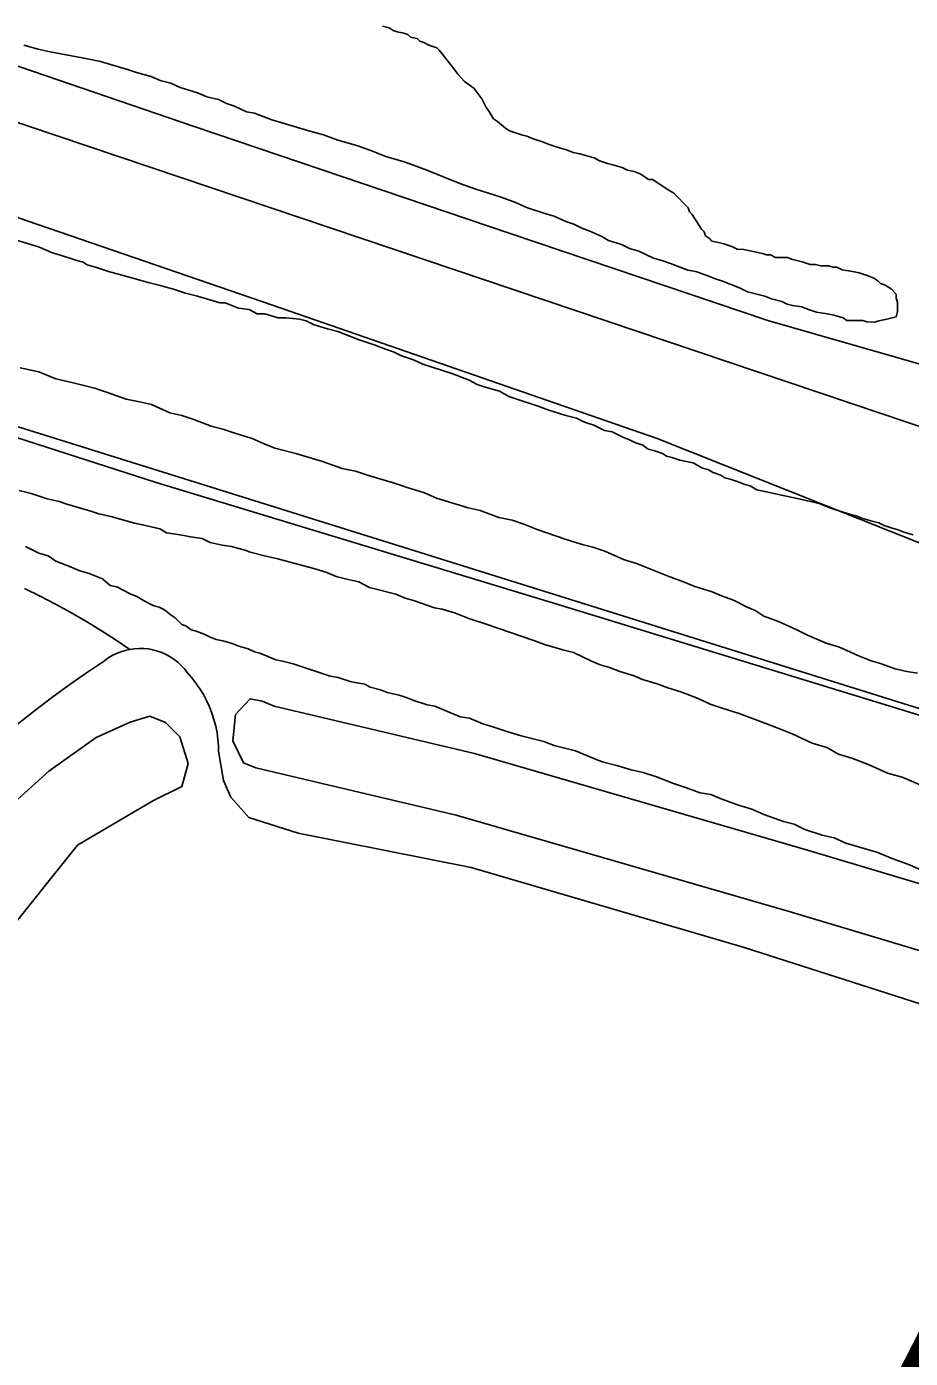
# Model space of a CAD drawing. Extents: x 3361039 to 3398939, y 576572 to 602007.
# Drawn here: x 3378206 to 3378684, y 584897 to 585616 of the extents above; entities that cross this region are included whole.
import ezdxf

# ---------------------------------------------------------------- set-up
doc = ezdxf.new("R2010")
doc.units = 0
for name, color, linetype in [('V-DTCH-CNTR', 7, 'Continuous'), ('V-RAIL-TRAK', 7, 'Continuous'), ('V-ROAD-CNTR', 7, 'Continuous'), ('V-SITE-VEGE', 7, 'Continuous'), ('V-SURV-IDEN', 7, 'Continuous'), ('V-TOPO-SHOR', 7, 'Continuous')]:
    doc.layers.add(name, color=color, linetype=linetype)

msp = doc.modelspace()

# ---------------------------------------------------------------- linework, layer by layer
at = {"layer": 'V-DTCH-CNTR'}
for points in [[(3378261.86, 585279.98), (3378254.07, 585285.23), (3378246.16, 585290.3), (3378238.14, 585295.19), (3378230, 585299.88), (3378221.75, 585304.39), (3378213.41, 585308.7), (3378204.96, 585312.82)], [(3378201.28, 585239.53), (3378210.39, 585246.74), (3378219.64, 585253.78), (3378229.02, 585260.64), (3378238.52, 585267.33), (3378248.15, 585273.83), (3378250.2, 585275.31), (3378252.37, 585276.61), (3378254.63, 585277.74), (3378256.98, 585278.68), (3378259.39, 585279.43), (3378261.86, 585279.98), (3378264.36, 585280.33), (3378266.89, 585280.48), (3378269.42, 585280.43), (3378271.93, 585280.17), (3378274.42, 585279.71), (3378276.86, 585279.06), (3378279.24, 585278.2), (3378281.54, 585277.16), (3378283.75, 585275.93), (3378285.86, 585274.54), (3378287.85, 585272.97), (3378289.7, 585271.25), (3378291.41, 585269.39), (3378292.96, 585267.4), (3378295.39, 585264.63), (3378297.65, 585261.73), (3378299.73, 585258.7), (3378301.64, 585255.55), (3378303.36, 585252.3), (3378304.89, 585248.95), (3378306.23, 585245.52), (3378307.36, 585242.02), (3378308.28, 585238.46), (3378309, 585234.85), (3378309.5, 585231.21), (3378309.8, 585227.54), (3378309.85, 585225.02)], [(3378309.85, 585225.02), (3378312.49, 585209.17), (3378316.56, 585200.2), (3378320.65, 585195.35), (3378326.11, 585189.12), (3378352.89, 585180.68), (3378446.34, 585162.13), (3378593.29, 585119.12), (3378826.04, 585044.56), (3378847.98, 585033.39), (3378857.57, 585027.13), (3378867.83, 585018.8), (3378873.98, 585011.88), (3378880.1, 585002.2), (3378882.1, 584992.55), (3378882.74, 584985.67)]]:
    msp.add_lwpolyline(points, dxfattribs=at)
at = {"layer": 'V-RAIL-TRAK'}
msp.add_lwpolyline([(3379613.58, 584956.74), (3379424.32, 585013.89), (3379195.84, 585085.9), (3378973.68, 585155.97), (3378756.58, 585223.46), (3378493.91, 585303.95), (3378276.17, 585370.18), (3378092.63, 585429.19), (3377881.22, 585493.47), (3377671.09, 585560.28), (3377596.28, 585584.51), (3377486.92, 585619.93), (3377306.53, 585675.11), (3377118.54, 585733.51), (3376988.79, 585772.48), (3376819.78, 585823.15), (3376639.39, 585878.33), (3376484.97, 585929.52), (3376322.94, 585980.13), (3376133.07, 586040.46), (3375979.25, 586087.21), (3375768.48, 586152.11), (3375624.19, 586198.8)], dxfattribs=at)
at = {"layer": 'V-ROAD-CNTR'}
for points in [[(3367972.74, 590536.58), (3370041.08, 589227.55), (3372133.36, 587908.03), (3372548.91, 587642.9), (3372713.18, 587540.01), (3372836.31, 587463.6), (3372976.56, 587386.12), (3373063.69, 587340.84), (3373204.53, 587279.59), (3373342.05, 587220.39), (3373566.95, 587140.55), (3374215.45, 586917.95), (3375825.31, 586374.19), (3377806.35, 585697.64), (3379296.68, 585195.5)], [(3367860.67, 590489.48), (3368777.09, 589905.49), (3369852.57, 589226.5), (3370961.47, 588528.37), (3372150.36, 587774.48), (3372424.48, 587608.17), (3372610.28, 587489.36), (3372790.57, 587384.5), (3372960.84, 587288.31), (3373181.34, 587168.88), (3373369.06, 587073.39), (3373570.07, 586974.46), (3373782.13, 586875.69), (3374001.23, 586776.84), (3374188.41, 586697.3), (3374452.09, 586595.45), (3374672.56, 586511.97), (3374926.71, 586423.83), (3375200.04, 586337.31), (3375711.33, 586176.95), (3376463.93, 585943.57), (3379229.72, 585078.65)]]:
    msp.add_lwpolyline(points, dxfattribs=at)
at = {"layer": 'V-SITE-VEGE'}
for points in [[(3378398.46, 585616.6), (3378402.04, 585615.85), (3378404.18, 585614.4), (3378406.33, 585613.67), (3378409.92, 585612.93), (3378412.06, 585612.19), (3378413.49, 585610.75), (3378417.07, 585610), (3378418.5, 585608.56), (3378420.65, 585607.83), (3378423.51, 585606.37), (3378427.81, 585604.91), (3378429.23, 585603.46), (3378437.05, 585593.35), (3378439.19, 585590.47), (3378442.75, 585586.86), (3378447.75, 585583.23), (3378452.01, 585577.46), (3378454.14, 585573.14), (3378456.27, 585570.25), (3378458.4, 585566.65), (3378460.54, 585565.2), (3378464.82, 585561.58), (3378466.97, 585560.13), (3378473.41, 585557.93), (3378476.28, 585557.19), (3378479.86, 585555.73), (3378484.87, 585554.26), (3378488.45, 585552.8), (3378492.75, 585551.33), (3378497.76, 585549.86), (3378501.34, 585548.4), (3378504.92, 585547.66), (3378509.94, 585546.19), (3378512.8, 585545.45), (3378515.66, 585544), (3378519.96, 585542.53), (3378522.83, 585541.79), (3378527.84, 585540.32), (3378530.7, 585538.87), (3378534.28, 585538.12), (3378537.86, 585536.66), (3378542.15, 585533.76), (3378544.3, 585533.75), (3378547.88, 585531.57), (3378552.16, 585528.67), (3378555.73, 585526.49), (3378563.58, 585518.54), (3378564.28, 585516.38), (3378565.7, 585514.93), (3378570.67, 585507), (3378572.1, 585505.56), (3378572.8, 585503.4), (3378574.94, 585501.95), (3378576.37, 585500.5), (3378579.95, 585499.76), (3378582.82, 585499.02), (3378587.12, 585497.56), (3378589.98, 585496.1), (3378593.56, 585496.08), (3378603.6, 585493.85), (3378605.75, 585493.12), (3378607.9, 585493.11), (3378610.76, 585491.65), (3378617.22, 585491.6), (3378619.37, 585490.87), (3378625.1, 585489.4), (3378629.4, 585487.93), (3378632.27, 585487.91), (3378635.13, 585487.17), (3378639.44, 585487.14), (3378641.58, 585486.41), (3378643.74, 585486.39), (3378646.6, 585484.94), (3378652.34, 585484.18), (3378655.92, 585483.44), (3378660.22, 585481.97), (3378663.8, 585480.51), (3378665.94, 585479.06), (3378667.37, 585477.61), (3378669.51, 585476.88), (3378673.09, 585474.7), (3378675.94, 585471.81), (3378675.92, 585469.66), (3378676.62, 585467.5), (3378676.59, 585462.48), (3378675.85, 585459.61), (3378670.1, 585458.22), (3378666.51, 585457.52), (3378664.35, 585456.82), (3378660.04, 585456.85), (3378657.89, 585457.58), (3378649.28, 585457.64), (3378647.14, 585459.09), (3378642.13, 585460.57), (3378638.54, 585461.31)], [(3378638.54, 585461.31), (3378632.8, 585462.07), (3378628.51, 585463.53), (3378624.93, 585464.99), (3378619.91, 585465.74), (3378617.04, 585466.48), (3378614.18, 585467.94), (3378608.45, 585469.41), (3378604.87, 585470.88), (3378601.29, 585471.62), (3378595.56, 585473.09), (3378591.27, 585475.28), (3378581.96, 585478.93), (3378577.66, 585480.4), (3378574.08, 585481.86), (3378567.64, 585484.06), (3378563.34, 585484.8), (3378554.04, 585488.46), (3378549.74, 585489.92), (3378544.72, 585491.39), (3378536.85, 585495.04), (3378531.84, 585496.51), (3378527.55, 585498.69), (3378520.39, 585500.9), (3378516.81, 585503.07), (3378510.37, 585505.99), (3378506.08, 585507.46), (3378501.79, 585509.64), (3378497.49, 585511.11), (3378491.05, 585514.02), (3378486.03, 585515.49), (3378476.72, 585518.43), (3378470.28, 585521.35), (3378462.41, 585524.27), (3378448.8, 585528.67), (3378440.21, 585531.6), (3378422.32, 585538.91), (3378416.59, 585541.1), (3378410.15, 585543.3), (3378400.12, 585546.24), (3378392.96, 585549.16), (3378385.08, 585552.09), (3378374.34, 585555.04), (3378366.46, 585557.96), (3378358.58, 585560.17), (3378338.53, 585566.05), (3378329.22, 585569.71), (3378324.92, 585570.45), (3378318.48, 585573.37), (3378314.18, 585574.84), (3378309.89, 585577.02), (3378303.44, 585578.5), (3378298.44, 585580.69), (3378289.12, 585583.62), (3378284.11, 585585.82), (3378278.38, 585587.29), (3378273.37, 585589.48), (3378265.49, 585591.69), (3378261.2, 585593.15), (3378246.16, 585597.57), (3378238.99, 585599.05), (3378218.92, 585602.78), (3378212.47, 585604.26), (3378204.58, 585606.47)], [(3378195.96, 585502.45), (3378213.15, 585497.31), (3378219.59, 585494.39), (3378228.9, 585491.45), (3378233.2, 585489.99), (3378236.78, 585489.24), (3378238.92, 585487.8), (3378243.94, 585486.33), (3378250.38, 585484.12), (3378258.26, 585481.92), (3378266.86, 585479.7), (3378271.87, 585478.23), (3378277.61, 585476.76), (3378285.49, 585474.55), (3378291.93, 585472.35), (3378298.38, 585470.87), (3378310.56, 585467.2), (3378313.43, 585467.18), (3378320.59, 585464.25), (3378326.32, 585463.5), (3378330.62, 585461.31), (3378334.92, 585461.28), (3378342.08, 585459.08), (3378346.39, 585459.05), (3378353.56, 585458.28), (3378357.15, 585457.54), (3378361.44, 585455.35), (3378368.6, 585453.15), (3378374.33, 585451.68), (3378385.78, 585447.29), (3378394.38, 585444.36), (3378400.1, 585442.16), (3378404.4, 585440.7), (3378408.69, 585438.51), (3378415.14, 585436.32), (3378420.15, 585434.13), (3378435.9, 585428.99), (3378445.21, 585425.34), (3378449.5, 585423.15), (3378453.79, 585421.69), (3378461.68, 585419.48), (3378466.68, 585416.57), (3378473.12, 585414.38), (3378482.43, 585411.44), (3378488.16, 585409.25), (3378497.47, 585406.31), (3378503.2, 585404.83), (3378507.49, 585402.65), (3378512.51, 585401.18), (3378518.23, 585398.27), (3378522.53, 585397.52), (3378528.25, 585394.61), (3378531.83, 585393.15), (3378534.69, 585391.69), (3378538.99, 585390.23), (3378541.84, 585388.05), (3378545.43, 585387.31), (3378549.72, 585385.85), (3378551.87, 585384.4)], [(3378318.68, 585396.8), (3378312.23, 585399), (3378305.78, 585400.48), (3378296.48, 585404.13), (3378290.03, 585406.33), (3378283.58, 585407.81), (3378273.57, 585412.18), (3378267.12, 585413.67), (3378259.95, 585415.15), (3378249.93, 585418.81), (3378242.76, 585421.02), (3378231.3, 585423.97), (3378221.98, 585426.19), (3378212.68, 585429.84), (3378202.65, 585432.06)], [(3378687.42, 585267.16), (3378681.69, 585267.92), (3378675.24, 585269.4), (3378667.36, 585272.33), (3378662.35, 585273.8), (3378655.19, 585276.72), (3378645.17, 585281.1), (3378638.01, 585283.3), (3378627.99, 585287.68), (3378622.27, 585290.59), (3378612.25, 585294.97), (3378604.38, 585297.89), (3378600.09, 585300.79), (3378595.08, 585302.98), (3378587.93, 585306.62), (3378581.48, 585308.82), (3378576.48, 585311.01), (3378567.17, 585313.95), (3378560.01, 585316.87), (3378553.56, 585319.07), (3378535.67, 585326.37), (3378528.51, 585328.57), (3378518.49, 585332.95), (3378512.04, 585335.15), (3378506.31, 585336.62), (3378497, 585339.56), (3378481.96, 585344.69), (3378474.81, 585347.61), (3378468.36, 585349.81), (3378461.2, 585351.29), (3378451.17, 585354.96), (3378444.72, 585356.43), (3378427.53, 585361.58), (3378421.1, 585364.5), (3378411.78, 585367.43), (3378405.34, 585369.63), (3378390.3, 585374.05), (3378383.85, 585376.24), (3378376.68, 585377.73), (3378365.94, 585381.39), (3378351.62, 585385.8), (3378340.15, 585388.75), (3378334.43, 585390.94), (3378327.99, 585393.86), (3378318.68, 585396.8)], [(3378551.87, 585384.4), (3378554.73, 585383.66), (3378559.03, 585382.19), (3378566.2, 585380.7), (3378571.2, 585377.8), (3378574.07, 585377.06), (3378576.93, 585375.61), (3378581.23, 585374.14), (3378583.37, 585372.69), (3378586.23, 585371.95), (3378590.53, 585370.49), (3378594.11, 585369.03), (3378596.97, 585368.29), (3378600.55, 585366.11), (3378624.92, 585360.91), (3378634.23, 585358.7), (3378639.96, 585356.5), (3378644.26, 585355.04), (3378651.42, 585352.83), (3378654.28, 585352.09), (3378657.86, 585350.64), (3378662.88, 585349.16), (3378666.46, 585348.42), (3378669.32, 585346.96), (3378673.62, 585345.5), (3378676.48, 585344.76), (3378680.06, 585343.3), (3378685.08, 585341.83)], [(3378202.18, 585365.74), (3378208.63, 585364.26), (3378217.22, 585361.33), (3378223.67, 585359.85), (3378227.97, 585358.38), (3378240.86, 585354.71), (3378245.16, 585353.24), (3378251.61, 585351.76), (3378264.5, 585348.08), (3378268.8, 585347.33), (3378278.12, 585345.11), (3378281.69, 585342.93), (3378286.71, 585342.18), (3378291.02, 585341.44), (3378294.6, 585340.69), (3378301.05, 585339.93), (3378305.35, 585337.74), (3378311.79, 585336.26), (3378316.81, 585335.51), (3378324.69, 585333.3), (3378326.84, 585332.57), (3378335.44, 585330.35), (3378341.89, 585328.88), (3378349.77, 585326.67), (3378361.23, 585323.72), (3378368.39, 585321.51), (3378373.4, 585319.33), (3378379.13, 585317.85), (3378385.58, 585316.37), (3378391.31, 585313.45), (3378405.64, 585309.77), (3378410.65, 585307.58), (3378415.66, 585306.11), (3378426.4, 585302.44), (3378430.7, 585301.7), (3378437.87, 585299.49), (3378445.02, 585296.57), (3378454.33, 585293.64), (3378480.11, 585284.84), (3378485.84, 585282.64), (3378495.87, 585279.7), (3378501.6, 585278.23), (3378510.9, 585273.86), (3378515.91, 585271.67), (3378520.92, 585270.2), (3378526.65, 585268), (3378533.81, 585265.8), (3378538.82, 585263.61), (3378546.7, 585261.4), (3378552.43, 585259.21), (3378559.59, 585257.01), (3378568.89, 585253.35), (3378575.33, 585250.44), (3378581.78, 585248.24), (3378591.09, 585245.3), (3378602.54, 585240.92), (3378612.56, 585237.26), (3378619.72, 585234.33), (3378630.45, 585229.24), (3378638.33, 585227.03), (3378644.77, 585223.39), (3378651.93, 585221.19), (3378661.24, 585217.54), (3378671.25, 585213.16), (3378679.13, 585210.95), (3378689.15, 585206.57)], [(3378532.73, 585214.85), (3378525.57, 585217.05), (3378516.98, 585219.26), (3378511.25, 585221.46), (3378502.66, 585225.11), (3378491.2, 585228.06), (3378485.47, 585230.25), (3378479.02, 585231.73), (3378473.29, 585233.21), (3378466.13, 585235.41), (3378457.53, 585238.34), (3378452.52, 585239.81), (3378445.36, 585242.73), (3378440.34, 585243.49), (3378426.75, 585249.32), (3378422.44, 585250.07), (3378415.28, 585252.28), (3378411.7, 585253.74), (3378407.41, 585255.2), (3378400.96, 585256.69), (3378397.38, 585258.15), (3378391.65, 585259.62), (3378388.79, 585261.08), (3378384.48, 585261.82), (3378380.9, 585262.57), (3378374.46, 585264.77), (3378370.16, 585265.51), (3378365.86, 585266.98), (3378358.7, 585269.18), (3378350.1, 585272.11), (3378344.37, 585273.59), (3378340.79, 585274.33), (3378332.2, 585277.98), (3378329.33, 585278.72), (3378325.75, 585280.18), (3378320.74, 585281.65), (3378317.16, 585283.11), (3378312.15, 585284.58), (3378308.56, 585285.33), (3378304.99, 585286.78), (3378302.12, 585288.24), (3378297.83, 585289.71), (3378294.96, 585290.44), (3378292.11, 585292.62), (3378289.96, 585293.35), (3378286.39, 585296.96), (3378284.25, 585298.42), (3378280.69, 585301.31), (3378277.82, 585302.77), (3378274.96, 585303.51), (3378269.23, 585306.42), (3378265.66, 585308.59), (3378262.08, 585310.06), (3378254.93, 585313.7), (3378251.35, 585314.44), (3378247.07, 585318.06), (3378239.91, 585320.98), (3378234.9, 585322.45), (3378229.89, 585324.64), (3378222.01, 585327.56), (3378217.72, 585330.46), (3378212.71, 585331.93), (3378205.56, 585335.57)], [(3378689.55, 585160.63), (3378683.11, 585163.55), (3378673.09, 585167.21), (3378665.93, 585170.13), (3378648.74, 585175.27), (3378642.3, 585178.19), (3378635.85, 585179.67), (3378626.54, 585182.61), (3378620.81, 585185.52), (3378615.08, 585186.99), (3378604.34, 585190.66), (3378597.9, 585193.57), (3378590.74, 585195.78), (3378580.72, 585199.44), (3378575.71, 585201.62), (3378569.97, 585202.38), (3378562.1, 585205.31), (3378555.65, 585207.51), (3378546.35, 585211.16), (3378539.19, 585213.36), (3378532.73, 585214.85)]]:
    msp.add_lwpolyline(points, dxfattribs=at)
at = {"layer": 'V-TOPO-SHOR'}
for points in [[(3376751.88, 586008.12), (3376969.89, 585929.17), (3377282.29, 585828.32), (3377431.98, 585777.94), (3377574.82, 585726.92), (3377743.61, 585664.08), (3377943.23, 585601.7), (3378064.9, 585561.11), (3378206.38, 585511.47), (3378338.98, 585466.01), (3378546.75, 585393.98), (3378746.26, 585314.47), (3378761.51, 585306.59)], [(3377638.59, 585788.37), (3377878.86, 585708.5), (3378059.91, 585644.41), (3378175.51, 585603.81), (3378296.68, 585562.47), (3378467.3, 585504.73), (3378606.58, 585457.68), (3378726.41, 585423.33)], [(3378323.39, 585218.69), (3378317.6, 585230.48), (3378319.01, 585244.84), (3378326.9, 585253.28), (3378333.42, 585251.92)], [(3379636.53, 584745.2), (3379603.02, 584808.12), (3379571.38, 584859.28), (3379557.77, 584874.39), (3379534.99, 584885.65), (3379412.54, 584925.27), (3379242.4, 584971.29), (3379059.97, 585030.69), (3378907.57, 585087.91), (3378628.02, 585171.5), (3378448.15, 585223.69), (3378339.93, 585249.27), (3378333.42, 585251.92)], [(3378151.09, 585138.27), (3378188, 585186.99), (3378218.23, 585214.2), (3378243.82, 585232.31), (3378262.17, 585240.67), (3378272.64, 585243.86), (3378281.1, 585240.53), (3378288.88, 585232.65), (3378293.35, 585218.25), (3378290, 585205.86), (3378274.27, 585198.14), (3378233.62, 585174.26), (3378192.77, 585122.96), (3378145.27, 585054.08), (3378113.62, 585009.89), (3378094.42, 584971.5), (3378087.77, 584955.87), (3378083.08, 584938.28), (3378081.01, 584921.97), (3378080.2, 584899.12), (3378081.91, 584863.84)], [(3379524.96, 584852.42), (3379401.17, 584892.47), (3379233.71, 584943.92), (3379043.47, 585005.99), (3379023.06, 585012.8), (3378952.37, 585036.38), (3378897.54, 585054.68), (3378617.99, 585138.26), (3378438.12, 585190.46), (3378329.9, 585216.03), (3378323.39, 585218.69)]]:
    msp.add_lwpolyline(points, dxfattribs=at)

# ---------------------------------------------------------------- texts
at = {"layer": 'V-SURV-IDEN'}
msp.add_text('6118+05.5', height=100, rotation=62.92461, dxfattribs=at).set_placement((3378552.75, 584426.8))

doc.saveas('drawing.dxf')
